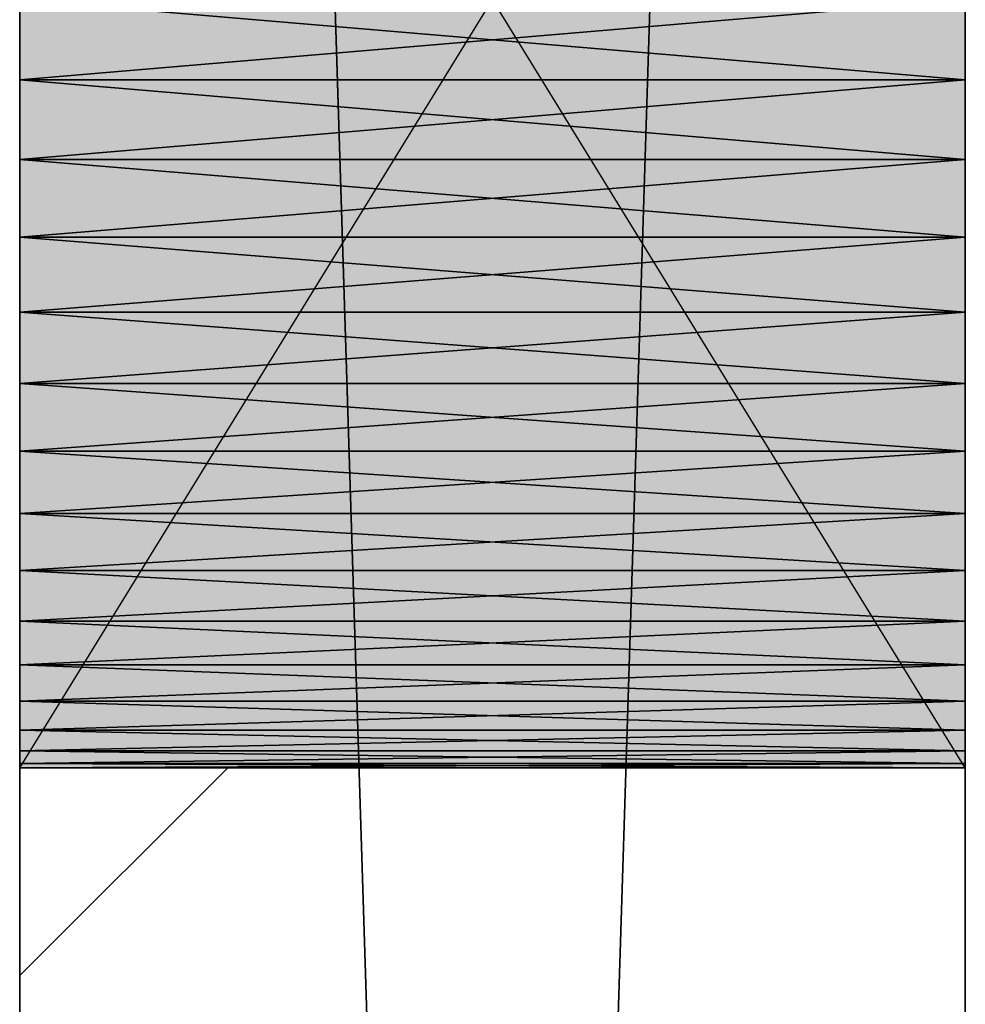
# Model space of a CAD drawing. Header units: millimetres. Extents: x 40580 to 559114, y -343730 to 81020.
# Tile 378 of 656: x 383798 to 383998, y -69854 to -69645. Entities that reach past the tile are written whole.
import ezdxf

# ---------------------------------------------------------------- set-up
doc = ezdxf.new("R2010")
doc.units = ezdxf.units.MM
doc.linetypes.add('______11', pattern=[500, 400, -50, 0, -50])
doc.linetypes.add('______5', pattern=[1100, 800, -100, 100, -100])
for name, color, linetype in [('____________', 7, 'Continuous'), ('___________________', 253, '______5'), ('__________________________', 22, 'Continuous')]:
    doc.layers.add(name, color=color, linetype=linetype)
doc.layers.add('Standard', color=7, linetype='Continuous', lineweight=25)

msp = doc.modelspace()

# ---------------------------------------------------------------- linework, layer by layer
at = {"layer": '____________', "color": 253, "linetype": '______11'}
msp.add_line((383798.09, -69847.52, -3800), (383842.08, -69803.53, -3800), dxfattribs=at)
at = {"layer": '___________________', "color": 253, "linetype": '______11'}
msp.add_line((383998.09, -88711.03, -3800), (383998.09, -38631.03, -3800), dxfattribs=at)
at = {"layer": '__________________________', "color": 92, "linetype": 'Continuous'}
for p, q in [((383798.09, -69803.53, -3800), (383798.09, -69478.53, -3800)), ((383998.09, -69803.53, -3800), (383798.09, -69478.53, -3800)), ((383798.09, -69803.53, -3800), (383998.09, -69478.53, -3800)), ((383998.09, -69478.53, -3800), (383998.09, -69803.53, -3800)), ((383998.09, -69803.53, -3800), (383798.09, -69803.53, -3800))]:
    msp.add_line(p, q, dxfattribs=at)
at = {"layer": 'Standard', "color": 3, "linetype": 'Continuous'}
for points in [[(383798.09, -69803.53, -3800), (383798.09, -69478.53, -3800), (383998.09, -69803.53, -3800)], [(383998.09, -69803.53, -3800), (383798.09, -69478.53, -3800), (383998.09, -69478.53, -3800)]]:
    msp.add_solid(points, dxfattribs=at)

# ---------------------------------------------------------------- meshes
at = {"layer": '____________', "color": 7, "linetype": 'Continuous'}
mesh = msp.add_polyface(dxfattribs=at)
corners = [(383798.09, -67521.03, -7600), (383798.09, -73881.03, -7600), (383798.09, -73881.03, -4150), (383798.09, -67521.03, -4150), (383798.09, -71999.98, -6803.79), (383798.09, -71995.58, -6820.22), (383798.09, -71989.48, -6836.09), (383798.09, -71981.76, -6851.25), (383798.09, -71972.5, -6865.52), (383798.09, -71961.79, -6878.73), (383798.09, -71949.76, -6890.76), (383798.09, -71936.55, -6901.47), (383798.09, -71922.28, -6910.73), (383798.09, -71907.13, -6918.45), (383798.09, -71891.25, -6924.55), (383798.09, -71874.82, -6928.95), (383798.09, -71858.02, -6931.61), (383798.09, -71841.03, -6932.5), (383798.09, -71824.05, -6931.61), (383798.09, -71807.25, -6928.95), (383798.09, -71790.82, -6924.55), (383798.09, -71774.94, -6918.45), (383798.09, -71759.78, -6910.73), (383798.09, -71745.52, -6901.47), (383798.09, -71732.3, -6890.76), (383798.09, -71720.27, -6878.73), (383798.09, -71709.57, -6865.52), (383798.09, -71700.3, -6851.25), (383798.09, -71692.58, -6836.09), (383798.09, -71686.48, -6820.22), (383798.09, -71682.08, -6803.79), (383798.09, -71679.42, -6786.99), (383798.09, -71678.53, -6770), (383798.09, -71679.42, -6753.01), (383798.09, -71682.08, -6736.21), (383798.09, -71686.48, -6719.78), (383798.09, -71692.58, -6703.91), (383798.09, -71700.3, -6688.75), (383798.09, -71709.57, -6674.48), (383798.09, -71720.27, -6661.27), (383798.09, -71732.3, -6649.24), (383798.09, -71745.52, -6638.53), (383798.09, -71759.78, -6629.27), (383798.09, -71774.94, -6621.55), (383798.09, -71790.82, -6615.45), (383798.09, -71807.25, -6611.05), (383798.09, -71824.05, -6608.39), (383798.09, -71841.03, -6607.5), (383798.09, -71858.02, -6608.39), (383798.09, -71874.82, -6611.05), (383798.09, -71891.25, -6615.45), (383798.09, -71907.13, -6621.55), (383798.09, -71922.28, -6629.27), (383798.09, -71936.55, -6638.53), (383798.09, -71949.76, -6649.24), (383798.09, -71961.79, -6661.27), (383798.09, -71972.5, -6674.48), (383798.09, -71981.76, -6688.75), (383798.09, -71989.48, -6703.91), (383798.09, -71995.58, -6719.78), (383798.09, -71999.98, -6736.21), (383798.09, -72002.64, -6753.01), (383798.09, -72003.53, -6770), (383798.09, -72002.64, -6786.99), (383798.09, -70399.98, -6803.79), (383798.09, -70395.58, -6820.22), (383798.09, -70389.48, -6836.09), (383798.09, -70381.76, -6851.25), (383798.09, -70372.5, -6865.52), (383798.09, -70361.79, -6878.73), (383798.09, -70349.76, -6890.76), (383798.09, -70336.55, -6901.47), (383798.09, -70322.28, -6910.73), (383798.09, -70307.13, -6918.45), (383798.09, -70291.25, -6924.55), (383798.09, -70274.82, -6928.95), (383798.09, -70258.02, -6931.61), (383798.09, -70241.03, -6932.5), (383798.09, -70224.05, -6931.61), (383798.09, -70207.25, -6928.95), (383798.09, -70190.82, -6924.55), (383798.09, -70174.94, -6918.45), (383798.09, -70159.78, -6910.73), (383798.09, -70145.52, -6901.47), (383798.09, -70132.3, -6890.76), (383798.09, -70120.27, -6878.73), (383798.09, -70109.57, -6865.52), (383798.09, -70100.3, -6851.25), (383798.09, -70092.58, -6836.09), (383798.09, -70086.48, -6820.22), (383798.09, -70082.08, -6803.79), (383798.09, -70079.42, -6786.99), (383798.09, -70078.53, -6770), (383798.09, -70079.42, -6753.01), (383798.09, -70082.08, -6736.21), (383798.09, -70086.48, -6719.78), (383798.09, -70092.58, -6703.91), (383798.09, -70100.3, -6688.75), (383798.09, -70109.57, -6674.48), (383798.09, -70120.27, -6661.27), (383798.09, -70132.3, -6649.24), (383798.09, -70145.52, -6638.53), (383798.09, -70159.78, -6629.27), (383798.09, -70174.94, -6621.55), (383798.09, -70190.82, -6615.45), (383798.09, -70207.25, -6611.05), (383798.09, -70224.05, -6608.39), (383798.09, -70241.03, -6607.5), (383798.09, -70258.02, -6608.39), (383798.09, -70274.82, -6611.05), (383798.09, -70291.25, -6615.45), (383798.09, -70307.13, -6621.55), (383798.09, -70322.28, -6629.27), (383798.09, -70336.55, -6638.53), (383798.09, -70349.76, -6649.24), (383798.09, -70361.79, -6661.27), (383798.09, -70372.5, -6674.48), (383798.09, -70381.76, -6688.75), (383798.09, -70389.48, -6703.91), (383798.09, -70395.58, -6719.78), (383798.09, -70399.98, -6736.21), (383798.09, -70402.64, -6753.01), (383798.09, -70403.53, -6770), (383798.09, -70402.64, -6786.99), (383798.09, -69799.98, -6803.79), (383798.09, -69795.58, -6820.22), (383798.09, -69789.48, -6836.09), (383798.09, -69781.76, -6851.25), (383798.09, -69772.5, -6865.52), (383798.09, -69761.79, -6878.73), (383798.09, -69749.76, -6890.76), (383798.09, -69736.55, -6901.47), (383798.09, -69722.28, -6910.73), (383798.09, -69707.13, -6918.45), (383798.09, -69691.25, -6924.55), (383798.09, -69674.82, -6928.95), (383798.09, -69658.02, -6931.61), (383798.09, -69641.03, -6932.5), (383798.09, -69624.05, -6931.61), (383798.09, -69607.25, -6928.95), (383798.09, -69590.82, -6924.55), (383798.09, -69574.94, -6918.45), (383798.09, -69559.78, -6910.73), (383798.09, -69545.52, -6901.47), (383798.09, -69532.3, -6890.76), (383798.09, -69520.27, -6878.73), (383798.09, -69509.57, -6865.52), (383798.09, -69500.3, -6851.25), (383798.09, -69492.58, -6836.09), (383798.09, -69486.48, -6820.22), (383798.09, -69482.08, -6803.79), (383798.09, -69479.42, -6786.99), (383798.09, -69478.53, -6770), (383798.09, -69479.42, -6753.01), (383798.09, -69482.08, -6736.21), (383798.09, -69486.48, -6719.78), (383798.09, -69492.58, -6703.91), (383798.09, -69500.3, -6688.75), (383798.09, -69509.57, -6674.48), (383798.09, -69520.27, -6661.27), (383798.09, -69532.3, -6649.24), (383798.09, -69545.52, -6638.53), (383798.09, -69559.78, -6629.27), (383798.09, -69574.94, -6621.55), (383798.09, -69590.82, -6615.45), (383798.09, -69607.25, -6611.05), (383798.09, -69624.05, -6608.39), (383798.09, -69641.03, -6607.5), (383798.09, -69658.02, -6608.39), (383798.09, -69674.82, -6611.05), (383798.09, -69691.25, -6615.45), (383798.09, -69707.13, -6621.55), (383798.09, -69722.28, -6629.27), (383798.09, -69736.55, -6638.53), (383798.09, -69749.76, -6649.24), (383798.09, -69761.79, -6661.27), (383798.09, -69772.5, -6674.48), (383798.09, -69781.76, -6688.75), (383798.09, -69789.48, -6703.91), (383798.09, -69795.58, -6719.78), (383798.09, -69799.98, -6736.21), (383798.09, -69802.64, -6753.01), (383798.09, -69803.53, -6770), (383798.09, -69802.64, -6786.99)]
mesh.append_faces([[corners[k] for k in face] for face in [(19, 64, 1), (0, 83, 136), (169, 99, 3), (109, 33, 3)]], dxfattribs={"vtx0": -1, "vtx1": -1, "vtx2": -1, "color": 7})
mesh.append_faces([[corners[k] for k in face] for face in [(1, 64, 65), (76, 0, 1), (1, 4, 5), (32, 118, 119), (122, 31, 32), (124, 84, 85), (91, 183, 124), (92, 182, 183), (84, 124, 125), (161, 3, 0), (180, 98, 99), (118, 32, 33), (40, 2, 3), (53, 1, 2)]], dxfattribs={"vtx0": -1, "vtx2": -1, "color": 7})
mesh.append_faces([[corners[k] for k in face] for face in [(65, 66, 1), (66, 67, 1), (67, 68, 1), (68, 69, 1), (69, 70, 1), (70, 71, 1), (71, 72, 1), (72, 73, 1), (73, 74, 1), (74, 75, 1), (75, 76, 1), (76, 77, 0), (77, 78, 0), (78, 79, 0), (79, 80, 0), (80, 81, 0), (81, 82, 0), (82, 83, 0), (5, 6, 1), (6, 7, 1), (7, 8, 1), (8, 9, 1), (9, 10, 1), (10, 11, 1), (11, 12, 1), (12, 13, 1), (13, 14, 1), (14, 15, 1), (15, 16, 1), (16, 17, 1), (17, 18, 1), (18, 19, 1), (19, 20, 64), (20, 21, 64), (21, 22, 64), (22, 23, 64), (23, 24, 64), (24, 25, 64), (25, 26, 64), (26, 27, 64), (27, 28, 64), (28, 29, 64), (29, 30, 64), (30, 31, 64), (119, 120, 32), (120, 121, 32), (121, 122, 32), (122, 123, 31), (123, 64, 31), (85, 86, 124), (86, 87, 124), (87, 88, 124), (88, 89, 124), (89, 90, 124), (90, 91, 124), (91, 92, 183), (92, 93, 182), (93, 94, 182), (94, 95, 182), (95, 96, 182), (96, 97, 182), (97, 98, 182), (83, 84, 125), (125, 126, 83), (126, 127, 83), (127, 128, 83), (128, 129, 83), (129, 130, 83), (130, 131, 83), (131, 132, 83), (132, 133, 83), (133, 134, 83), (134, 135, 83), (135, 136, 83), (136, 137, 0), (137, 138, 0), (138, 139, 0), (139, 140, 0), (140, 141, 0), (141, 142, 0), (142, 143, 0), (143, 144, 0), (144, 145, 0), (145, 146, 0), (146, 147, 0), (147, 148, 0), (148, 149, 0), (149, 150, 0), (150, 151, 0), (151, 152, 0), (152, 153, 0), (153, 154, 0), (154, 155, 0), (155, 156, 0), (156, 157, 0), (157, 158, 0), (158, 159, 0), (159, 160, 0), (160, 161, 0), (161, 162, 3), (162, 163, 3), (163, 164, 3), (164, 165, 3), (165, 166, 3), (166, 167, 3), (167, 168, 3), (168, 169, 3), (169, 170, 99), (170, 171, 99), (171, 172, 99), (172, 173, 99), (173, 174, 99), (174, 175, 99), (175, 176, 99), (176, 177, 99), (177, 178, 99), (178, 179, 99), (179, 180, 99), (180, 181, 98), (181, 182, 98), (99, 100, 3), (100, 101, 3), (101, 102, 3), (102, 103, 3), (103, 104, 3), (104, 105, 3), (105, 106, 3), (106, 107, 3), (107, 108, 3), (108, 109, 3), (109, 110, 33), (110, 111, 33), (111, 112, 33), (112, 113, 33), (113, 114, 33), (114, 115, 33), (115, 116, 33), (116, 117, 33), (117, 118, 33), (33, 34, 3), (34, 35, 3), (35, 36, 3), (36, 37, 3), (37, 38, 3), (38, 39, 3), (39, 40, 3), (40, 41, 2), (41, 42, 2), (42, 43, 2), (43, 44, 2), (44, 45, 2), (45, 46, 2), (46, 47, 2), (47, 48, 2), (48, 49, 2), (49, 50, 2), (50, 51, 2), (51, 52, 2), (52, 53, 2), (53, 54, 1), (54, 55, 1), (55, 56, 1), (56, 57, 1), (57, 58, 1), (58, 59, 1), (59, 60, 1), (60, 61, 1), (61, 62, 1), (62, 63, 1), (63, 4, 1)]], dxfattribs={"vtx1": -1, "vtx2": -1, "color": 7})
mesh = msp.add_polyface(dxfattribs=at)
corners = [(383998.09, -73881.03, -7600), (383798.09, -73881.03, -7600), (383798.09, -67521.03, -7600), (383998.09, -67521.03, -7600)]
mesh.append_faces([[corners[k] for k in face] for face in [(1, 2, 0)]], dxfattribs={"vtx1": -1, "color": 7})
mesh.append_faces([[corners[k] for k in face] for face in [(2, 3, 0)]], dxfattribs={"vtx2": -1, "color": 7})
mesh = msp.add_polyface(dxfattribs=at)
corners = [(383798.09, -73881.03, -4150), (383998.09, -73881.03, -4150), (383998.09, -67521.03, -4150), (383798.09, -67521.03, -4150)]
mesh.append_faces([[corners[k] for k in face] for face in [(1, 2, 0)]], dxfattribs={"vtx1": -1, "color": 7})
mesh.append_faces([[corners[k] for k in face] for face in [(2, 3, 0)]], dxfattribs={"vtx2": -1, "color": 7})
mesh = msp.add_polyface(dxfattribs=at)
corners = [(383998.09, -73881.03, -7600), (383998.09, -67521.03, -7600), (383998.09, -67521.03, -4150), (383998.09, -73881.03, -4150), (383998.09, -71995.58, -6719.78), (383998.09, -71989.48, -6703.91), (383998.09, -71981.76, -6688.75), (383998.09, -71972.5, -6674.48), (383998.09, -71961.79, -6661.27), (383998.09, -71949.76, -6649.24), (383998.09, -71936.55, -6638.53), (383998.09, -71922.28, -6629.27), (383998.09, -71907.13, -6621.55), (383998.09, -71891.25, -6615.45), (383998.09, -71874.82, -6611.05), (383998.09, -71858.02, -6608.39), (383998.09, -71841.03, -6607.5), (383998.09, -71824.05, -6608.39), (383998.09, -71807.25, -6611.05), (383998.09, -71790.82, -6615.45), (383998.09, -71774.94, -6621.55), (383998.09, -71759.78, -6629.27), (383998.09, -71745.52, -6638.53), (383998.09, -71732.3, -6649.24), (383998.09, -71720.27, -6661.27), (383998.09, -71709.57, -6674.48), (383998.09, -71700.3, -6688.75), (383998.09, -71692.58, -6703.91), (383998.09, -71686.48, -6719.78), (383998.09, -71682.08, -6736.21), (383998.09, -71679.42, -6753.01), (383998.09, -71678.53, -6770), (383998.09, -71679.42, -6786.99), (383998.09, -71682.08, -6803.79), (383998.09, -71686.48, -6820.22), (383998.09, -71692.58, -6836.09), (383998.09, -71700.3, -6851.25), (383998.09, -71709.57, -6865.52), (383998.09, -71720.27, -6878.73), (383998.09, -71732.3, -6890.76), (383998.09, -71745.52, -6901.47), (383998.09, -71759.78, -6910.73), (383998.09, -71774.94, -6918.45), (383998.09, -71790.82, -6924.55), (383998.09, -71807.25, -6928.95), (383998.09, -71824.05, -6931.61), (383998.09, -71841.03, -6932.5), (383998.09, -71858.02, -6931.61), (383998.09, -71874.82, -6928.95), (383998.09, -71891.25, -6924.55), (383998.09, -71907.13, -6918.45), (383998.09, -71922.28, -6910.73), (383998.09, -71936.55, -6901.47), (383998.09, -71949.76, -6890.76), (383998.09, -71961.79, -6878.73), (383998.09, -71972.5, -6865.52), (383998.09, -71981.76, -6851.25), (383998.09, -71989.48, -6836.09), (383998.09, -71995.58, -6820.22), (383998.09, -71999.98, -6803.79), (383998.09, -72002.64, -6786.99), (383998.09, -72003.53, -6770), (383998.09, -72002.64, -6753.01), (383998.09, -71999.98, -6736.21), (383998.09, -70395.58, -6719.78), (383998.09, -70389.48, -6703.91), (383998.09, -70381.76, -6688.75), (383998.09, -70372.5, -6674.48), (383998.09, -70361.79, -6661.27), (383998.09, -70349.76, -6649.24), (383998.09, -70336.55, -6638.53), (383998.09, -70322.28, -6629.27), (383998.09, -70307.13, -6621.55), (383998.09, -70291.25, -6615.45), (383998.09, -70274.82, -6611.05), (383998.09, -70258.02, -6608.39), (383998.09, -70241.03, -6607.5), (383998.09, -70224.05, -6608.39), (383998.09, -70207.25, -6611.05), (383998.09, -70190.82, -6615.45), (383998.09, -70174.94, -6621.55), (383998.09, -70159.78, -6629.27), (383998.09, -70145.52, -6638.53), (383998.09, -70132.3, -6649.24), (383998.09, -70120.27, -6661.27), (383998.09, -70109.57, -6674.48), (383998.09, -70100.3, -6688.75), (383998.09, -70092.58, -6703.91), (383998.09, -70086.48, -6719.78), (383998.09, -70082.08, -6736.21), (383998.09, -70079.42, -6753.01), (383998.09, -70078.53, -6770), (383998.09, -70079.42, -6786.99), (383998.09, -70082.08, -6803.79), (383998.09, -70086.48, -6820.22), (383998.09, -70092.58, -6836.09), (383998.09, -70100.3, -6851.25), (383998.09, -70109.57, -6865.52), (383998.09, -70120.27, -6878.73), (383998.09, -70132.3, -6890.76), (383998.09, -70145.52, -6901.47), (383998.09, -70159.78, -6910.73), (383998.09, -70174.94, -6918.45), (383998.09, -70190.82, -6924.55), (383998.09, -70207.25, -6928.95), (383998.09, -70224.05, -6931.61), (383998.09, -70241.03, -6932.5), (383998.09, -70258.02, -6931.61), (383998.09, -70274.82, -6928.95), (383998.09, -70291.25, -6924.55), (383998.09, -70307.13, -6918.45), (383998.09, -70322.28, -6910.73), (383998.09, -70336.55, -6901.47), (383998.09, -70349.76, -6890.76), (383998.09, -70361.79, -6878.73), (383998.09, -70372.5, -6865.52), (383998.09, -70381.76, -6851.25), (383998.09, -70389.48, -6836.09), (383998.09, -70395.58, -6820.22), (383998.09, -70399.98, -6803.79), (383998.09, -70402.64, -6786.99), (383998.09, -70403.53, -6770), (383998.09, -70402.64, -6753.01), (383998.09, -70399.98, -6736.21), (383998.09, -69795.58, -6719.78), (383998.09, -69789.48, -6703.91), (383998.09, -69781.76, -6688.75), (383998.09, -69772.5, -6674.48), (383998.09, -69761.79, -6661.27), (383998.09, -69749.76, -6649.24), (383998.09, -69736.55, -6638.53), (383998.09, -69722.28, -6629.27), (383998.09, -69707.13, -6621.55), (383998.09, -69691.25, -6615.45), (383998.09, -69674.82, -6611.05), (383998.09, -69658.02, -6608.39), (383998.09, -69641.03, -6607.5), (383998.09, -69624.05, -6608.39), (383998.09, -69607.25, -6611.05), (383998.09, -69590.82, -6615.45), (383998.09, -69574.94, -6621.55), (383998.09, -69559.78, -6629.27), (383998.09, -69545.52, -6638.53), (383998.09, -69532.3, -6649.24), (383998.09, -69520.27, -6661.27), (383998.09, -69509.57, -6674.48), (383998.09, -69500.3, -6688.75), (383998.09, -69492.58, -6703.91), (383998.09, -69486.48, -6719.78), (383998.09, -69482.08, -6736.21), (383998.09, -69479.42, -6753.01), (383998.09, -69478.53, -6770), (383998.09, -69479.42, -6786.99), (383998.09, -69482.08, -6803.79), (383998.09, -69486.48, -6820.22), (383998.09, -69492.58, -6836.09), (383998.09, -69500.3, -6851.25), (383998.09, -69509.57, -6865.52), (383998.09, -69520.27, -6878.73), (383998.09, -69532.3, -6890.76), (383998.09, -69545.52, -6901.47), (383998.09, -69559.78, -6910.73), (383998.09, -69574.94, -6918.45), (383998.09, -69590.82, -6924.55), (383998.09, -69607.25, -6928.95), (383998.09, -69624.05, -6931.61), (383998.09, -69641.03, -6932.5), (383998.09, -69658.02, -6931.61), (383998.09, -69674.82, -6928.95), (383998.09, -69691.25, -6924.55), (383998.09, -69707.13, -6918.45), (383998.09, -69722.28, -6910.73), (383998.09, -69736.55, -6901.47), (383998.09, -69749.76, -6890.76), (383998.09, -69761.79, -6878.73), (383998.09, -69772.5, -6865.52), (383998.09, -69781.76, -6851.25), (383998.09, -69789.48, -6836.09), (383998.09, -69795.58, -6820.22), (383998.09, -69799.98, -6803.79), (383998.09, -69802.64, -6786.99), (383998.09, -69803.53, -6770), (383998.09, -69802.64, -6753.01), (383998.09, -69799.98, -6736.21)]
mesh.append_faces([[corners[k] for k in face] for face in [(18, 64, 3), (79, 124, 3), (169, 94, 1), (108, 32, 1)]], dxfattribs={"vtx0": -1, "vtx1": -1, "vtx2": -1, "color": 7})
mesh.append_faces([[corners[k] for k in face] for face in [(0, 4, 5), (10, 3, 0), (31, 117, 118), (121, 30, 31), (3, 64, 65), (90, 182, 183), (91, 181, 182), (92, 178, 179), (181, 91, 92), (93, 173, 174), (178, 92, 93), (3, 124, 125), (129, 2, 3), (143, 1, 2), (173, 93, 94), (117, 31, 32), (44, 0, 1)]], dxfattribs={"vtx0": -1, "vtx2": -1, "color": 7})
mesh.append_faces([[corners[k] for k in face] for face in [(5, 6, 0), (6, 7, 0), (7, 8, 0), (8, 9, 0), (9, 10, 0), (10, 11, 3), (11, 12, 3), (12, 13, 3), (13, 14, 3), (14, 15, 3), (15, 16, 3), (16, 17, 3), (17, 18, 3), (18, 19, 64), (19, 20, 64), (20, 21, 64), (21, 22, 64), (22, 23, 64), (23, 24, 64), (24, 25, 64), (25, 26, 64), (26, 27, 64), (27, 28, 64), (28, 29, 64), (29, 30, 64), (118, 119, 31), (119, 120, 31), (120, 121, 31), (121, 122, 30), (122, 123, 30), (123, 64, 30), (65, 66, 3), (66, 67, 3), (67, 68, 3), (68, 69, 3), (69, 70, 3), (70, 71, 3), (71, 72, 3), (72, 73, 3), (73, 74, 3), (74, 75, 3), (75, 76, 3), (76, 77, 3), (77, 78, 3), (78, 79, 3), (79, 80, 124), (80, 81, 124), (81, 82, 124), (82, 83, 124), (83, 84, 124), (84, 85, 124), (85, 86, 124), (86, 87, 124), (87, 88, 124), (88, 89, 124), (89, 90, 183), (183, 124, 89), (90, 91, 182), (179, 180, 92), (180, 181, 92), (174, 175, 93), (175, 176, 93), (176, 177, 93), (177, 178, 93), (125, 126, 3), (126, 127, 3), (127, 128, 3), (128, 129, 3), (129, 130, 2), (130, 131, 2), (131, 132, 2), (132, 133, 2), (133, 134, 2), (134, 135, 2), (135, 136, 2), (136, 137, 2), (137, 138, 2), (138, 139, 2), (139, 140, 2), (140, 141, 2), (141, 142, 2), (142, 143, 2), (143, 144, 1), (144, 145, 1), (145, 146, 1), (146, 147, 1), (147, 148, 1), (148, 149, 1), (149, 150, 1), (150, 151, 1), (151, 152, 1), (152, 153, 1), (153, 154, 1), (154, 155, 1), (155, 156, 1), (156, 157, 1), (157, 158, 1), (158, 159, 1), (159, 160, 1), (160, 161, 1), (161, 162, 1), (162, 163, 1), (163, 164, 1), (164, 165, 1), (165, 166, 1), (166, 167, 1), (167, 168, 1), (168, 169, 1), (169, 170, 94), (170, 171, 94), (171, 172, 94), (172, 173, 94), (94, 95, 1), (95, 96, 1), (96, 97, 1), (97, 98, 1), (98, 99, 1), (99, 100, 1), (100, 101, 1), (101, 102, 1), (102, 103, 1), (103, 104, 1), (104, 105, 1), (105, 106, 1), (106, 107, 1), (107, 108, 1), (108, 109, 32), (109, 110, 32), (110, 111, 32), (111, 112, 32), (112, 113, 32), (113, 114, 32), (114, 115, 32), (115, 116, 32), (116, 117, 32), (32, 33, 1), (33, 34, 1), (34, 35, 1), (35, 36, 1), (36, 37, 1), (37, 38, 1), (38, 39, 1), (39, 40, 1), (40, 41, 1), (41, 42, 1), (42, 43, 1), (43, 44, 1), (44, 45, 0), (45, 46, 0), (46, 47, 0), (47, 48, 0), (48, 49, 0), (49, 50, 0), (50, 51, 0), (51, 52, 0), (52, 53, 0), (53, 54, 0), (54, 55, 0), (55, 56, 0), (56, 57, 0), (57, 58, 0), (58, 59, 0), (59, 60, 0), (60, 61, 0), (61, 62, 0), (62, 63, 0), (63, 4, 0)]], dxfattribs={"vtx1": -1, "vtx2": -1, "color": 7})
mesh = msp.add_polyface(dxfattribs=at)
corners = [(383998.09, -69658.02, -6931.61), (383998.09, -69641.03, -6932.5), (383798.09, -69641.03, -6932.5), (383798.09, -69658.02, -6931.61)]
mesh.append_faces([[corners[k] for k in face] for face in [(1, 2, 0)]], dxfattribs={"vtx1": -1, "color": 7})
mesh.append_faces([[corners[k] for k in face] for face in [(2, 3, 0)]], dxfattribs={"vtx2": -1, "color": 7})
mesh = msp.add_polyface(dxfattribs=at)
corners = [(383998.09, -69641.03, -6607.5), (383998.09, -69658.02, -6608.39), (383798.09, -69658.02, -6608.39), (383798.09, -69641.03, -6607.5)]
mesh.append_faces([[corners[k] for k in face] for face in [(1, 2, 0)]], dxfattribs={"vtx1": -1, "color": 7})
mesh.append_faces([[corners[k] for k in face] for face in [(2, 3, 0)]], dxfattribs={"vtx2": -1, "color": 7})
mesh = msp.add_polyface(dxfattribs=at)
corners = [(383998.09, -69674.82, -6928.95), (383998.09, -69658.02, -6931.61), (383798.09, -69658.02, -6931.61), (383798.09, -69674.82, -6928.95)]
mesh.append_faces([[corners[k] for k in face] for face in [(1, 2, 0)]], dxfattribs={"vtx1": -1, "color": 7})
mesh.append_faces([[corners[k] for k in face] for face in [(2, 3, 0)]], dxfattribs={"vtx2": -1, "color": 7})
mesh = msp.add_polyface(dxfattribs=at)
corners = [(383998.09, -69658.02, -6608.39), (383998.09, -69674.82, -6611.05), (383798.09, -69674.82, -6611.05), (383798.09, -69658.02, -6608.39)]
mesh.append_faces([[corners[k] for k in face] for face in [(1, 2, 0)]], dxfattribs={"vtx1": -1, "color": 7})
mesh.append_faces([[corners[k] for k in face] for face in [(2, 3, 0)]], dxfattribs={"vtx2": -1, "color": 7})
mesh = msp.add_polyface(dxfattribs=at)
corners = [(383998.09, -69691.25, -6924.55), (383998.09, -69674.82, -6928.95), (383798.09, -69674.82, -6928.95), (383798.09, -69691.25, -6924.55)]
mesh.append_faces([[corners[k] for k in face] for face in [(1, 2, 0)]], dxfattribs={"vtx1": -1, "color": 7})
mesh.append_faces([[corners[k] for k in face] for face in [(2, 3, 0)]], dxfattribs={"vtx2": -1, "color": 7})
mesh = msp.add_polyface(dxfattribs=at)
corners = [(383998.09, -69674.82, -6611.05), (383998.09, -69691.25, -6615.45), (383798.09, -69691.25, -6615.45), (383798.09, -69674.82, -6611.05)]
mesh.append_faces([[corners[k] for k in face] for face in [(1, 2, 0)]], dxfattribs={"vtx1": -1, "color": 7})
mesh.append_faces([[corners[k] for k in face] for face in [(2, 3, 0)]], dxfattribs={"vtx2": -1, "color": 7})
mesh = msp.add_polyface(dxfattribs=at)
corners = [(383998.09, -69707.13, -6918.45), (383998.09, -69691.25, -6924.55), (383798.09, -69691.25, -6924.55), (383798.09, -69707.13, -6918.45)]
mesh.append_faces([[corners[k] for k in face] for face in [(1, 2, 0)]], dxfattribs={"vtx1": -1, "color": 7})
mesh.append_faces([[corners[k] for k in face] for face in [(2, 3, 0)]], dxfattribs={"vtx2": -1, "color": 7})
mesh = msp.add_polyface(dxfattribs=at)
corners = [(383998.09, -69691.25, -6615.45), (383998.09, -69707.13, -6621.55), (383798.09, -69707.13, -6621.55), (383798.09, -69691.25, -6615.45)]
mesh.append_faces([[corners[k] for k in face] for face in [(1, 2, 0)]], dxfattribs={"vtx1": -1, "color": 7})
mesh.append_faces([[corners[k] for k in face] for face in [(2, 3, 0)]], dxfattribs={"vtx2": -1, "color": 7})
mesh = msp.add_polyface(dxfattribs=at)
corners = [(383998.09, -69722.28, -6910.73), (383998.09, -69707.13, -6918.45), (383798.09, -69707.13, -6918.45), (383798.09, -69722.28, -6910.73)]
mesh.append_faces([[corners[k] for k in face] for face in [(1, 2, 0)]], dxfattribs={"vtx1": -1, "color": 7})
mesh.append_faces([[corners[k] for k in face] for face in [(2, 3, 0)]], dxfattribs={"vtx2": -1, "color": 7})
mesh = msp.add_polyface(dxfattribs=at)
corners = [(383998.09, -69707.13, -6621.55), (383998.09, -69722.28, -6629.27), (383798.09, -69722.28, -6629.27), (383798.09, -69707.13, -6621.55)]
mesh.append_faces([[corners[k] for k in face] for face in [(1, 2, 0)]], dxfattribs={"vtx1": -1, "color": 7})
mesh.append_faces([[corners[k] for k in face] for face in [(2, 3, 0)]], dxfattribs={"vtx2": -1, "color": 7})
mesh = msp.add_polyface(dxfattribs=at)
corners = [(383998.09, -69736.55, -6901.47), (383998.09, -69722.28, -6910.73), (383798.09, -69722.28, -6910.73), (383798.09, -69736.55, -6901.47)]
mesh.append_faces([[corners[k] for k in face] for face in [(1, 2, 0)]], dxfattribs={"vtx1": -1, "color": 7})
mesh.append_faces([[corners[k] for k in face] for face in [(2, 3, 0)]], dxfattribs={"vtx2": -1, "color": 7})
mesh = msp.add_polyface(dxfattribs=at)
corners = [(383998.09, -69722.28, -6629.27), (383998.09, -69736.55, -6638.53), (383798.09, -69736.55, -6638.53), (383798.09, -69722.28, -6629.27)]
mesh.append_faces([[corners[k] for k in face] for face in [(1, 2, 0)]], dxfattribs={"vtx1": -1, "color": 7})
mesh.append_faces([[corners[k] for k in face] for face in [(2, 3, 0)]], dxfattribs={"vtx2": -1, "color": 7})
mesh = msp.add_polyface(dxfattribs=at)
corners = [(383998.09, -69749.76, -6890.76), (383998.09, -69736.55, -6901.47), (383798.09, -69736.55, -6901.47), (383798.09, -69749.76, -6890.76)]
mesh.append_faces([[corners[k] for k in face] for face in [(1, 2, 0)]], dxfattribs={"vtx1": -1, "color": 7})
mesh.append_faces([[corners[k] for k in face] for face in [(2, 3, 0)]], dxfattribs={"vtx2": -1, "color": 7})
mesh = msp.add_polyface(dxfattribs=at)
corners = [(383998.09, -69736.55, -6638.53), (383998.09, -69749.76, -6649.24), (383798.09, -69749.76, -6649.24), (383798.09, -69736.55, -6638.53)]
mesh.append_faces([[corners[k] for k in face] for face in [(1, 2, 0)]], dxfattribs={"vtx1": -1, "color": 7})
mesh.append_faces([[corners[k] for k in face] for face in [(2, 3, 0)]], dxfattribs={"vtx2": -1, "color": 7})
mesh = msp.add_polyface(dxfattribs=at)
corners = [(383998.09, -69761.79, -6878.73), (383998.09, -69749.76, -6890.76), (383798.09, -69749.76, -6890.76), (383798.09, -69761.79, -6878.73)]
mesh.append_faces([[corners[k] for k in face] for face in [(1, 2, 0)]], dxfattribs={"vtx1": -1, "color": 7})
mesh.append_faces([[corners[k] for k in face] for face in [(2, 3, 0)]], dxfattribs={"vtx2": -1, "color": 7})
mesh = msp.add_polyface(dxfattribs=at)
corners = [(383998.09, -69749.76, -6649.24), (383998.09, -69761.79, -6661.27), (383798.09, -69761.79, -6661.27), (383798.09, -69749.76, -6649.24)]
mesh.append_faces([[corners[k] for k in face] for face in [(1, 2, 0)]], dxfattribs={"vtx1": -1, "color": 7})
mesh.append_faces([[corners[k] for k in face] for face in [(2, 3, 0)]], dxfattribs={"vtx2": -1, "color": 7})
mesh = msp.add_polyface(dxfattribs=at)
corners = [(383998.09, -69772.5, -6865.52), (383998.09, -69761.79, -6878.73), (383798.09, -69761.79, -6878.73), (383798.09, -69772.5, -6865.52)]
mesh.append_faces([[corners[k] for k in face] for face in [(1, 2, 0)]], dxfattribs={"vtx1": -1, "color": 7})
mesh.append_faces([[corners[k] for k in face] for face in [(2, 3, 0)]], dxfattribs={"vtx2": -1, "color": 7})
mesh = msp.add_polyface(dxfattribs=at)
corners = [(383998.09, -69761.79, -6661.27), (383998.09, -69772.5, -6674.48), (383798.09, -69772.5, -6674.48), (383798.09, -69761.79, -6661.27)]
mesh.append_faces([[corners[k] for k in face] for face in [(1, 2, 0)]], dxfattribs={"vtx1": -1, "color": 7})
mesh.append_faces([[corners[k] for k in face] for face in [(2, 3, 0)]], dxfattribs={"vtx2": -1, "color": 7})
mesh = msp.add_polyface(dxfattribs=at)
corners = [(383998.09, -69781.76, -6851.25), (383998.09, -69772.5, -6865.52), (383798.09, -69772.5, -6865.52), (383798.09, -69781.76, -6851.25)]
mesh.append_faces([[corners[k] for k in face] for face in [(1, 2, 0)]], dxfattribs={"vtx1": -1, "color": 7})
mesh.append_faces([[corners[k] for k in face] for face in [(2, 3, 0)]], dxfattribs={"vtx2": -1, "color": 7})
mesh = msp.add_polyface(dxfattribs=at)
corners = [(383998.09, -69772.5, -6674.48), (383998.09, -69781.76, -6688.75), (383798.09, -69781.76, -6688.75), (383798.09, -69772.5, -6674.48)]
mesh.append_faces([[corners[k] for k in face] for face in [(1, 2, 0)]], dxfattribs={"vtx1": -1, "color": 7})
mesh.append_faces([[corners[k] for k in face] for face in [(2, 3, 0)]], dxfattribs={"vtx2": -1, "color": 7})
mesh = msp.add_polyface(dxfattribs=at)
corners = [(383998.09, -69789.48, -6836.09), (383998.09, -69781.76, -6851.25), (383798.09, -69781.76, -6851.25), (383798.09, -69789.48, -6836.09)]
mesh.append_faces([[corners[k] for k in face] for face in [(1, 2, 0)]], dxfattribs={"vtx1": -1, "color": 7})
mesh.append_faces([[corners[k] for k in face] for face in [(2, 3, 0)]], dxfattribs={"vtx2": -1, "color": 7})
mesh = msp.add_polyface(dxfattribs=at)
corners = [(383998.09, -69781.76, -6688.75), (383998.09, -69789.48, -6703.91), (383798.09, -69789.48, -6703.91), (383798.09, -69781.76, -6688.75)]
mesh.append_faces([[corners[k] for k in face] for face in [(1, 2, 0)]], dxfattribs={"vtx1": -1, "color": 7})
mesh.append_faces([[corners[k] for k in face] for face in [(2, 3, 0)]], dxfattribs={"vtx2": -1, "color": 7})
mesh = msp.add_polyface(dxfattribs=at)
corners = [(383998.09, -69795.58, -6820.22), (383998.09, -69789.48, -6836.09), (383798.09, -69789.48, -6836.09), (383798.09, -69795.58, -6820.22)]
mesh.append_faces([[corners[k] for k in face] for face in [(1, 2, 0)]], dxfattribs={"vtx1": -1, "color": 7})
mesh.append_faces([[corners[k] for k in face] for face in [(2, 3, 0)]], dxfattribs={"vtx2": -1, "color": 7})
mesh = msp.add_polyface(dxfattribs=at)
corners = [(383998.09, -69789.48, -6703.91), (383998.09, -69795.58, -6719.78), (383798.09, -69795.58, -6719.78), (383798.09, -69789.48, -6703.91)]
mesh.append_faces([[corners[k] for k in face] for face in [(1, 2, 0)]], dxfattribs={"vtx1": -1, "color": 7})
mesh.append_faces([[corners[k] for k in face] for face in [(2, 3, 0)]], dxfattribs={"vtx2": -1, "color": 7})
mesh = msp.add_polyface(dxfattribs=at)
corners = [(383998.09, -69799.98, -6803.79), (383998.09, -69795.58, -6820.22), (383798.09, -69795.58, -6820.22), (383798.09, -69799.98, -6803.79)]
mesh.append_faces([[corners[k] for k in face] for face in [(1, 2, 0)]], dxfattribs={"vtx1": -1, "color": 7})
mesh.append_faces([[corners[k] for k in face] for face in [(2, 3, 0)]], dxfattribs={"vtx2": -1, "color": 7})
mesh = msp.add_polyface(dxfattribs=at)
corners = [(383998.09, -69795.58, -6719.78), (383998.09, -69799.98, -6736.21), (383798.09, -69799.98, -6736.21), (383798.09, -69795.58, -6719.78)]
mesh.append_faces([[corners[k] for k in face] for face in [(1, 2, 0)]], dxfattribs={"vtx1": -1, "color": 7})
mesh.append_faces([[corners[k] for k in face] for face in [(2, 3, 0)]], dxfattribs={"vtx2": -1, "color": 7})
mesh = msp.add_polyface(dxfattribs=at)
corners = [(383998.09, -69802.64, -6786.99), (383998.09, -69799.98, -6803.79), (383798.09, -69799.98, -6803.79), (383798.09, -69802.64, -6786.99)]
mesh.append_faces([[corners[k] for k in face] for face in [(1, 2, 0)]], dxfattribs={"vtx1": -1, "color": 7})
mesh.append_faces([[corners[k] for k in face] for face in [(2, 3, 0)]], dxfattribs={"vtx2": -1, "color": 7})
mesh = msp.add_polyface(dxfattribs=at)
corners = [(383998.09, -69799.98, -6736.21), (383998.09, -69802.64, -6753.01), (383798.09, -69802.64, -6753.01), (383798.09, -69799.98, -6736.21)]
mesh.append_faces([[corners[k] for k in face] for face in [(1, 2, 0)]], dxfattribs={"vtx1": -1, "color": 7})
mesh.append_faces([[corners[k] for k in face] for face in [(2, 3, 0)]], dxfattribs={"vtx2": -1, "color": 7})
mesh = msp.add_polyface(dxfattribs=at)
corners = [(383998.09, -69803.53, -6770), (383998.09, -69802.64, -6786.99), (383798.09, -69802.64, -6786.99), (383798.09, -69803.53, -6770)]
mesh.append_faces([[corners[k] for k in face] for face in [(1, 2, 0)]], dxfattribs={"vtx1": -1, "color": 7})
mesh.append_faces([[corners[k] for k in face] for face in [(2, 3, 0)]], dxfattribs={"vtx2": -1, "color": 7})
mesh = msp.add_polyface(dxfattribs=at)
corners = [(383998.09, -69802.64, -6753.01), (383998.09, -69803.53, -6770), (383798.09, -69803.53, -6770), (383798.09, -69802.64, -6753.01)]
mesh.append_faces([[corners[k] for k in face] for face in [(1, 2, 0)]], dxfattribs={"vtx1": -1, "color": 7})
mesh.append_faces([[corners[k] for k in face] for face in [(2, 3, 0)]], dxfattribs={"vtx2": -1, "color": 7})

doc.saveas('drawing.dxf')
